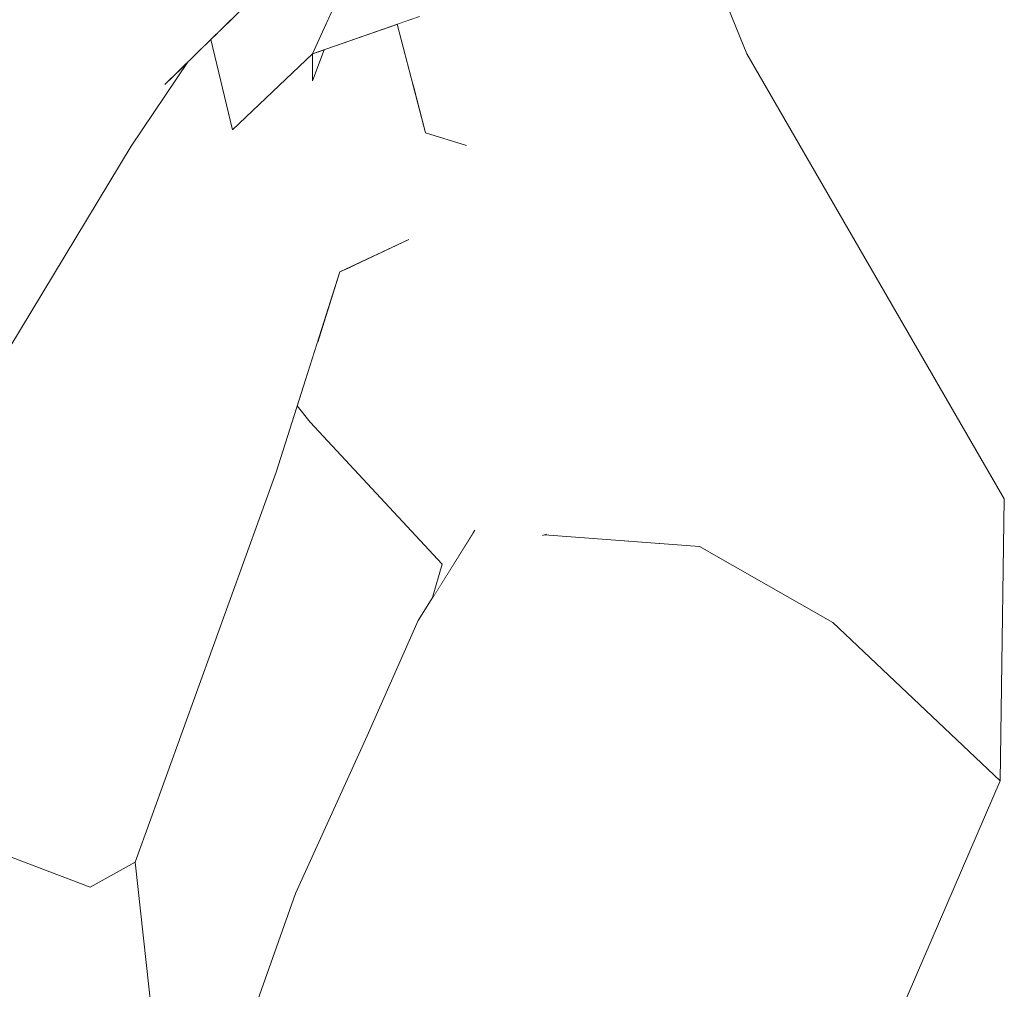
# Model space of a CAD drawing. Header units: millimetres. Extents: x 0 to 650, y -1 to 707.
# Tile 297 of 348: x 507.64 to 509.66, y 454.5 to 456.49. Entities that reach past the tile are written whole.
import ezdxf
from ezdxf.xclip import XClip

# ---------------------------------------------------------------- set-up
doc = ezdxf.new("R2010")
doc.units = ezdxf.units.MM
doc.header["$MEASUREMENT"] = 0
doc.header["$XCLIPFRAME"] = 0
doc.linetypes.add('Wipeout_Contour', pattern=[1000, 0, -1000])
doc.layers.add('Interior - Mobiliário .ARQ', color=7, linetype='Continuous')

# ---------------------------------------------------------------- blocks, each defined once
blk = doc.blocks.new('Desenho_5_5', base_point=(26.0927, 442.8059))
at = {"color": 254, "linetype": 'Wipeout_Contour', "lineweight": 0, "ltscale": 2049.422271}
blk.add_wipeout([(507.9021, 456.5508), (507.9422, 456.3598), (508.195, 456.6067)], dxfattribs=at).dxf.layer = 'Interior - Mobiliário .ARQ'
at = {"color": 254, "linetype": 'Wipeout_Contour', "lineweight": 0, "ltscale": 2049.925112}
blk.add_wipeout([(508.2451, 456.4226), (508.2451, 456.3672), (508.2691, 456.4309)], dxfattribs=at).dxf.layer = 'Interior - Mobiliário .ARQ'
at = {"color": 254, "linetype": 'Wipeout_Contour', "lineweight": 0, "ltscale": 2048.018261}
blk.add_wipeout([(508.1314, 456.0428), (508.0271, 455.894), (508.0615, 455.6119)], dxfattribs=at).dxf.layer = 'Interior - Mobiliário .ARQ'
at = {"color": 254, "linetype": 'Wipeout_Contour', "lineweight": 0, "ltscale": 2731.276928}
blk.add_wipeout([(508.2137, 455.7002), (508.2406, 455.6668), (508.5982, 455.5533), (508.2555, 455.8315)], dxfattribs=at).dxf.layer = 'Interior - Mobiliário .ARQ'
at = {"color": 254, "linetype": 'Wipeout_Contour', "lineweight": 0, "ltscale": 2044.751101}
blk.add_wipeout([(507.8207, 455.5512), (507.4459, 454.8427), (507.7893, 454.7124)], dxfattribs=at).dxf.layer = 'Interior - Mobiliário .ARQ'
at = {"color": 254, "linetype": 'Wipeout_Contour', "lineweight": 0, "ltscale": 2046.164925}
blk.add_wipeout([(508.2102, 454.6991), (508.3415, 454.9106), (508.3572, 455.023)], dxfattribs=at).dxf.layer = 'Interior - Mobiliário .ARQ'
at = {"color": 254, "linetype": 'Wipeout_Contour', "lineweight": 0, "ltscale": 2047.674546}
blk.add_wipeout([(509.0285, 454.6229), (509.2935, 454.3116), (509.2091, 454.9851)], dxfattribs=at).dxf.layer = 'Interior - Mobiliário .ARQ'
at = {"color": 254, "linetype": 'Wipeout_Contour', "lineweight": 0, "ltscale": 2048.497364}
blk.add_wipeout([(507.5544, 457.2635), (507.4091, 456.4256), (507.9021, 456.5508)], dxfattribs=at).dxf.layer = 'Interior - Mobiliário .ARQ'
at = {"color": 254, "linetype": 'Wipeout_Contour', "lineweight": 0, "ltscale": 2048.535719}
blk.add_wipeout([(507.873, 456.2331), (507.9901, 456.4066), (507.9422, 456.3598)], dxfattribs=at).dxf.layer = 'Interior - Mobiliário .ARQ'
at = {"color": 254, "linetype": 'Wipeout_Contour', "lineweight": 0, "ltscale": 2732.141205}
blk.add_wipeout([(508.2555, 455.8315), (508.5982, 455.5533), (508.3239, 455.9855), (508.3011, 455.9748)], dxfattribs=at).dxf.layer = 'Interior - Mobiliário .ARQ'
at = {"color": 254, "linetype": 'Wipeout_Contour', "lineweight": 0, "ltscale": 2047.074577}
blk.add_wipeout([(508.3572, 455.023), (508.3415, 454.9106), (508.4623, 455.2594)], dxfattribs=at).dxf.layer = 'Interior - Mobiliário .ARQ'
at = {"color": 254, "linetype": 'Wipeout_Contour', "lineweight": 0, "ltscale": 2048.38323}
blk.add_wipeout([(509.2091, 454.9851), (509.2935, 454.3116), (509.4996, 454.6627)], dxfattribs=at).dxf.layer = 'Interior - Mobiliário .ARQ'
at = {"color": 254, "linetype": 'Wipeout_Contour', "lineweight": 0, "ltscale": 2047.575706}
blk.add_wipeout([(507.873, 456.2331), (507.9422, 456.3598), (507.4694, 455.7977)], dxfattribs=at).dxf.layer = 'Interior - Mobiliário .ARQ'
at = {"color": 254, "linetype": 'Wipeout_Contour', "lineweight": 0, "ltscale": 4099.55127}
blk.add_wipeout([(508.4419, 456.0411), (508.3239, 455.9855), (508.5982, 455.5533), (508.9695, 455.8119), (508.4502, 456.0542), (508.4425, 456.0415)], dxfattribs=at).dxf.layer = 'Interior - Mobiliário .ARQ'
at = {"color": 254, "linetype": 'Wipeout_Contour', "lineweight": 0, "ltscale": 2047.100821}
blk.add_wipeout([(508.3415, 454.9106), (508.7967, 454.7919), (508.4623, 455.2594)], dxfattribs=at).dxf.layer = 'Interior - Mobiliário .ARQ'
at = {"color": 254, "linetype": 'Wipeout_Contour', "lineweight": 0, "ltscale": 2049.088009}
blk.add_wipeout([(509.4996, 454.6627), (509.6559, 454.9308), (509.3127, 455.2555)], dxfattribs=at).dxf.layer = 'Interior - Mobiliário .ARQ'
at = {"color": 254, "linetype": 'Wipeout_Contour', "lineweight": 0, "ltscale": 2047.843793}
blk.add_wipeout([(507.9422, 456.3598), (507.9021, 456.5508), (507.4091, 456.4256)], dxfattribs=at).dxf.layer = 'Interior - Mobiliário .ARQ'
at = {"color": 254, "linetype": 'Wipeout_Contour', "lineweight": 0, "ltscale": 4100.565707}
blk.add_wipeout([(508.5615, 456.2345), (508.4502, 456.0542), (508.9695, 455.8119), (508.6555, 456.5212), (508.4514, 456.3593), (508.4761, 456.2653)], dxfattribs=at).dxf.layer = 'Interior - Mobiliário .ARQ'
at = {"color": 254, "linetype": 'Wipeout_Contour', "lineweight": 0, "ltscale": 2046.916457}
blk.add_wipeout([(507.4694, 455.7977), (507.5606, 455.7158), (507.873, 456.2331)], dxfattribs=at).dxf.layer = 'Interior - Mobiliário .ARQ'
at = {"color": 254, "linetype": 'Wipeout_Contour', "lineweight": 0, "ltscale": 2047.742234}
blk.add_wipeout([(508.9459, 455.1535), (508.4623, 455.2594), (508.7967, 454.7919)], dxfattribs=at).dxf.layer = 'Interior - Mobiliário .ARQ'
at = {"color": 254, "linetype": 'Wipeout_Contour', "lineweight": 0, "ltscale": 2045.946605}
blk.add_wipeout([(508.2102, 454.6991), (508.157, 454.1899), (508.3415, 454.9106)], dxfattribs=at).dxf.layer = 'Interior - Mobiliário .ARQ'
at = {"color": 254, "linetype": 'Wipeout_Contour', "lineweight": 0, "ltscale": 2050.736729}
blk.add_wipeout([(509.1362, 456.4226), (508.7869, 456.7982), (509.0933, 456.0462)], dxfattribs=at).dxf.layer = 'Interior - Mobiliário .ARQ'
at = {"color": 254, "linetype": 'Wipeout_Contour', "lineweight": 0, "ltscale": 4784.668093}
blk.add_wipeout([(508.4647, 456.4991), (508.4188, 456.4831), (508.4514, 456.3593), (508.6555, 456.5212), (508.5317, 456.6544), (508.487, 456.5869), (508.4893, 456.5727)], dxfattribs=at).dxf.layer = 'Interior - Mobiliário .ARQ'
at = {"color": 254, "linetype": 'Wipeout_Contour', "lineweight": 0, "ltscale": 2047.990106}
blk.add_wipeout([(507.4091, 456.4256), (507.4694, 455.7977), (507.9422, 456.3598)], dxfattribs=at).dxf.layer = 'Interior - Mobiliário .ARQ'
at = {"color": 254, "linetype": 'Wipeout_Contour', "lineweight": 0, "ltscale": 2048.979772}
blk.add_wipeout([(508.376, 456.0587), (508.3011, 455.9748), (508.4419, 456.0411)], dxfattribs=at).dxf.layer = 'Interior - Mobiliário .ARQ'
at = {"color": 254, "linetype": 'Wipeout_Contour', "lineweight": 0, "ltscale": 2731.801258}
blk.add_wipeout([(508.5803, 455.4449), (508.9459, 455.1535), (509.0394, 455.4112), (508.7209, 455.4353)], dxfattribs=at).dxf.layer = 'Interior - Mobiliário .ARQ'
at = {"color": 254, "linetype": 'Wipeout_Contour', "lineweight": 0, "ltscale": 2046.645382}
blk.add_wipeout([(508.5315, 454.0626), (508.7967, 454.7919), (508.3415, 454.9106)], dxfattribs=at).dxf.layer = 'Interior - Mobiliário .ARQ'
at = {"color": 254, "linetype": 'Wipeout_Contour', "lineweight": 0, "ltscale": 2725.801622}
blk.add_wipeout([(508.2102, 454.6991), (507.9837, 454.0592), (507.9887, 454.0436), (508.157, 454.1899)], dxfattribs=at).dxf.layer = 'Interior - Mobiliário .ARQ'
at = {"color": 254, "linetype": 'Wipeout_Contour', "lineweight": 0, "ltscale": 2051.936483}
blk.add_wipeout([(508.7869, 456.7982), (509.1362, 456.4226), (508.7914, 457.2766)], dxfattribs=at).dxf.layer = 'Interior - Mobiliário .ARQ'
at = {"color": 254, "linetype": 'Wipeout_Contour', "lineweight": 0, "ltscale": 2049.872409}
blk.add_wipeout([(508.3076, 456.5597), (508.2451, 456.4226), (508.4647, 456.4991)], dxfattribs=at).dxf.layer = 'Interior - Mobiliário .ARQ'
at = {"color": 254, "linetype": 'Wipeout_Contour', "lineweight": 0, "ltscale": 2048.865107}
blk.add_wipeout([(508.4773, 456.2606), (508.286, 456.0965), (508.376, 456.0587)], dxfattribs=at).dxf.layer = 'Interior - Mobiliário .ARQ'
at = {"color": 254, "linetype": 'Wipeout_Contour', "lineweight": 0, "ltscale": 2048.076332}
blk.add_wipeout([(508.4623, 455.2594), (508.9459, 455.1535), (508.5803, 455.4449)], dxfattribs=at).dxf.layer = 'Interior - Mobiliário .ARQ'
at = {"color": 254, "linetype": 'Wipeout_Contour', "lineweight": 0, "ltscale": 2045.238221}
blk.add_wipeout([(508.3415, 454.9106), (508.157, 454.1899), (508.5315, 454.0626)], dxfattribs=at).dxf.layer = 'Interior - Mobiliário .ARQ'
at = {"layer": 'Interior - Mobiliário .ARQ', "color": 7, "linetype": 'Continuous', "lineweight": 0}
for p, q in [((508.3572, 455.023), (508.4623, 455.2594)), ((508.3572, 455.023), (508.2102, 454.6991)), ((508.2102, 454.6991), (507.9837, 454.0592))]:
    blk.add_line(p, q, dxfattribs=at)
at = {"color": 254, "linetype": 'Wipeout_Contour', "lineweight": 0, "ltscale": 2732.629726}
blk.add_wipeout([(508.05, 456.4651), (508.2451, 456.4226), (508.2739, 456.4858), (508.0556, 456.4706)], dxfattribs=at).dxf.layer = 'Interior - Mobiliário .ARQ'
at = {"color": 254, "linetype": 'Wipeout_Contour', "lineweight": 0, "ltscale": 2046.84008}
blk.add_wipeout([(507.8816, 454.7639), (508.1704, 455.5643), (508.0615, 455.6119)], dxfattribs=at).dxf.layer = 'Interior - Mobiliário .ARQ'
at = {"color": 254, "linetype": 'Wipeout_Contour', "lineweight": 0, "ltscale": 2048.053534}
blk.add_wipeout([(508.4917, 455.3065), (508.5771, 455.4432), (508.5112, 455.3749)], dxfattribs=at).dxf.layer = 'Interior - Mobiliário .ARQ'
at = {"color": 254, "linetype": 'Wipeout_Contour', "lineweight": 0, "ltscale": 2047.47232}
blk.add_wipeout([(508.7967, 454.7919), (509.0285, 454.6229), (508.9459, 455.1535)], dxfattribs=at).dxf.layer = 'Interior - Mobiliário .ARQ'
at = {"color": 254, "linetype": 'Wipeout_Contour', "lineweight": 0, "ltscale": 2732.964326}
blk.add_wipeout([(508.0364, 456.4518), (508.0812, 456.2662), (508.2451, 456.4226), (508.05, 456.4651)], dxfattribs=at).dxf.layer = 'Interior - Mobiliário .ARQ'
at = {"color": 254, "linetype": 'Wipeout_Contour', "lineweight": 0, "ltscale": 2046.747374}
blk.add_wipeout([(508.0271, 455.894), (507.8207, 455.5512), (508.0615, 455.6119)], dxfattribs=at).dxf.layer = 'Interior - Mobiliário .ARQ'
at = {"color": 254, "linetype": 'Wipeout_Contour', "lineweight": 0, "ltscale": 2048.397153}
blk.add_wipeout([(509.2091, 454.9851), (508.9459, 455.1535), (509.0285, 454.6229)], dxfattribs=at).dxf.layer = 'Interior - Mobiliário .ARQ'
at = {"color": 254, "linetype": 'Wipeout_Contour', "lineweight": 0, "ltscale": 3415.584335}
blk.add_wipeout([(508.195, 456.6067), (508.0556, 456.4706), (508.2739, 456.4858), (508.3076, 456.5597), (508.4647, 456.4991)], dxfattribs=at).dxf.layer = 'Interior - Mobiliário .ARQ'
at = {"color": 254, "linetype": 'Wipeout_Contour', "lineweight": 0, "ltscale": 2047.99921}
blk.add_wipeout([(508.1314, 456.0428), (507.9361, 455.9762), (508.0271, 455.894)], dxfattribs=at).dxf.layer = 'Interior - Mobiliário .ARQ'
at = {"color": 254, "linetype": 'Wipeout_Contour', "lineweight": 0, "ltscale": 2046.014768}
blk.add_wipeout([(507.4459, 454.8427), (507.8207, 455.5512), (507.6638, 455.541)], dxfattribs=at).dxf.layer = 'Interior - Mobiliário .ARQ'
at = {"color": 254, "linetype": 'Wipeout_Contour', "lineweight": 0, "ltscale": 2048.991844}
blk.add_wipeout([(509.2091, 454.9851), (509.4996, 454.6627), (509.3127, 455.2555)], dxfattribs=at).dxf.layer = 'Interior - Mobiliário .ARQ'
at = {"color": 254, "linetype": 'Wipeout_Contour', "lineweight": 0, "ltscale": 2047.123336}
blk.add_wipeout([(508.7288, 453.9172), (509.0285, 454.6229), (508.7967, 454.7919)], dxfattribs=at).dxf.layer = 'Interior - Mobiliário .ARQ'
at = {"color": 254, "linetype": 'Wipeout_Contour', "lineweight": 0, "ltscale": 2732.92103}
blk.add_wipeout([(508.2451, 456.3672), (508.4773, 456.2606), (508.4188, 456.4831), (508.2691, 456.4309)], dxfattribs=at).dxf.layer = 'Interior - Mobiliário .ARQ'
at = {"color": 254, "linetype": 'Wipeout_Contour', "lineweight": 0, "ltscale": 2047.886567}
blk.add_wipeout([(507.9361, 455.9762), (508.1314, 456.0428), (508.0796, 456.1631)], dxfattribs=at).dxf.layer = 'Interior - Mobiliário .ARQ'
at = {"color": 254, "linetype": 'Wipeout_Contour', "lineweight": 0, "ltscale": 2045.388789}
blk.add_wipeout([(507.7893, 454.7124), (507.8816, 454.7639), (507.8207, 455.5512)], dxfattribs=at).dxf.layer = 'Interior - Mobiliário .ARQ'
at = {"color": 254, "linetype": 'Wipeout_Contour', "lineweight": 0, "ltscale": 2044.733555}
blk.add_wipeout([(507.6638, 455.541), (507.2617, 454.9501), (507.4459, 454.8427)], dxfattribs=at).dxf.layer = 'Interior - Mobiliário .ARQ'
at = {"color": 254, "linetype": 'Wipeout_Contour', "lineweight": 0, "ltscale": 2049.011151}
blk.add_wipeout([(509.0394, 455.4112), (509.2091, 454.9851), (509.3127, 455.2555)], dxfattribs=at).dxf.layer = 'Interior - Mobiliário .ARQ'
at = {"color": 254, "linetype": 'Wipeout_Contour', "lineweight": 0, "ltscale": 2048.827059}
blk.add_wipeout([(509.6559, 454.9308), (509.4996, 454.6627), (509.4351, 454.419)], dxfattribs=at).dxf.layer = 'Interior - Mobiliário .ARQ'
at = {"color": 254, "linetype": 'Wipeout_Contour', "lineweight": 0, "ltscale": 2045.566751}
blk.add_wipeout([(508.7967, 454.7919), (508.5315, 454.0626), (508.7288, 453.9172)], dxfattribs=at).dxf.layer = 'Interior - Mobiliário .ARQ'
at = {"color": 254, "linetype": 'Wipeout_Contour', "lineweight": 0, "ltscale": 2049.472505}
blk.add_wipeout([(508.4773, 456.2606), (508.2451, 456.3672), (508.286, 456.0965)], dxfattribs=at).dxf.layer = 'Interior - Mobiliário .ARQ'
at = {"color": 254, "linetype": 'Wipeout_Contour', "lineweight": 0, "ltscale": 2048.605684}
blk.add_wipeout([(508.0812, 456.2662), (507.873, 456.2331), (507.9309, 456.0578)], dxfattribs=at).dxf.layer = 'Interior - Mobiliário .ARQ'
at = {"color": 254, "linetype": 'Wipeout_Contour', "lineweight": 0, "ltscale": 2045.520435}
blk.add_wipeout([(507.1946, 455.0272), (507.6638, 455.541), (507.6445, 455.5812)], dxfattribs=at).dxf.layer = 'Interior - Mobiliário .ARQ'
at = {"color": 254, "linetype": 'Wipeout_Contour', "lineweight": 0, "ltscale": 2050.092368}
blk.add_wipeout([(509.6559, 454.9308), (509.6646, 455.5092), (509.441, 455.513)], dxfattribs=at).dxf.layer = 'Interior - Mobiliário .ARQ'
at = {"color": 254, "linetype": 'Wipeout_Contour', "lineweight": 0, "ltscale": 2048.708165}
blk.add_wipeout([(509.0394, 455.4112), (508.9459, 455.1535), (509.2091, 454.9851)], dxfattribs=at).dxf.layer = 'Interior - Mobiliário .ARQ'
at = {"color": 254, "linetype": 'Wipeout_Contour', "lineweight": 0, "ltscale": 2047.736316}
blk.add_wipeout([(509.4996, 454.6627), (509.2935, 454.3116), (509.4351, 454.419)], dxfattribs=at).dxf.layer = 'Interior - Mobiliário .ARQ'
at = {"color": 254, "linetype": 'Wipeout_Contour', "lineweight": 0, "ltscale": 2731.165553}
blk.add_wipeout([(507.9901, 456.4066), (507.873, 456.2331), (508.0812, 456.2662), (508.0364, 456.4518)], dxfattribs=at).dxf.layer = 'Interior - Mobiliário .ARQ'
at = {"color": 254, "linetype": 'Wipeout_Contour', "lineweight": 0, "ltscale": 2732.839135}
blk.add_wipeout([(508.4773, 456.2606), (508.4426, 456.0416), (508.4502, 456.0542), (508.5615, 456.2345)], dxfattribs=at).dxf.layer = 'Interior - Mobiliário .ARQ'
at = {"color": 254, "linetype": 'Wipeout_Contour', "lineweight": 0, "ltscale": 2044.888815}
blk.add_wipeout([(507.6638, 455.541), (507.1946, 455.0272), (507.2617, 454.9501)], dxfattribs=at).dxf.layer = 'Interior - Mobiliário .ARQ'
at = {"color": 254, "linetype": 'Wipeout_Contour', "lineweight": 0, "ltscale": 2048.760041}
blk.add_wipeout([(509.204, 455.5131), (508.7255, 455.4366), (509.0394, 455.4112)], dxfattribs=at).dxf.layer = 'Interior - Mobiliário .ARQ'
at = {"color": 254, "linetype": 'Wipeout_Contour', "lineweight": 0, "ltscale": 2049.808262}
blk.add_wipeout([(509.441, 455.513), (509.3127, 455.2555), (509.6559, 454.9308)], dxfattribs=at).dxf.layer = 'Interior - Mobiliário .ARQ'
at = {"color": 254, "linetype": 'Wipeout_Contour', "lineweight": 0, "ltscale": 2047.053183}
blk.add_wipeout([(509.0285, 454.6229), (508.9467, 453.6191), (509.2935, 454.3116)], dxfattribs=at).dxf.layer = 'Interior - Mobiliário .ARQ'
at = {"layer": 'Interior - Mobiliário .ARQ', "color": 7, "linetype": 'Continuous', "lineweight": 0}
blk.add_line((509.4351, 454.419), (509.6559, 454.9308), dxfattribs=at)
at = {"color": 254, "linetype": 'Wipeout_Contour', "lineweight": 0, "ltscale": 2047.959333}
blk.add_wipeout([(507.9309, 456.0578), (508.0796, 456.1631), (508.0812, 456.2662)], dxfattribs=at).dxf.layer = 'Interior - Mobiliário .ARQ'
at = {"color": 254, "linetype": 'Wipeout_Contour', "lineweight": 0, "ltscale": 2049.291102}
blk.add_wipeout([(508.7209, 455.4353), (509.0394, 455.4112), (508.7255, 455.4366)], dxfattribs=at).dxf.layer = 'Interior - Mobiliário .ARQ'
at = {"color": 254, "linetype": 'Wipeout_Contour', "lineweight": 0, "ltscale": 2045.741126}
blk.add_wipeout([(509.0285, 454.6229), (508.7288, 453.9172), (508.9467, 453.6191)], dxfattribs=at).dxf.layer = 'Interior - Mobiliário .ARQ'
at = {"color": 254, "linetype": 'Wipeout_Contour', "lineweight": 0, "ltscale": 2048.322038}
blk.add_wipeout([(508.0796, 456.1631), (507.9309, 456.0578), (507.9361, 455.9762)], dxfattribs=at).dxf.layer = 'Interior - Mobiliário .ARQ'
at = {"color": 254, "linetype": 'Wipeout_Contour', "lineweight": 0, "ltscale": 2048.824907}
blk.add_wipeout([(508.5982, 455.5533), (508.7255, 455.4366), (508.9695, 455.8119)], dxfattribs=at).dxf.layer = 'Interior - Mobiliário .ARQ'
at = {"color": 254, "linetype": 'Wipeout_Contour', "lineweight": 0, "ltscale": 2049.053279}
blk.add_wipeout([(508.9695, 455.8119), (508.7255, 455.4366), (509.204, 455.5131)], dxfattribs=at).dxf.layer = 'Interior - Mobiliário .ARQ'
at = {"color": 254, "linetype": 'Wipeout_Contour', "lineweight": 0, "ltscale": 2047.875916}
blk.add_wipeout([(508.2406, 455.6668), (508.5112, 455.3749), (508.5982, 455.5533)], dxfattribs=at).dxf.layer = 'Interior - Mobiliário .ARQ'
at = {"color": 254, "linetype": 'Wipeout_Contour', "lineweight": 0, "ltscale": 2049.927584}
blk.add_wipeout([(509.0933, 456.0462), (508.6555, 456.5212), (508.9695, 455.8119)], dxfattribs=at).dxf.layer = 'Interior - Mobiliário .ARQ'
at = {"color": 254, "linetype": 'Wipeout_Contour', "lineweight": 0, "ltscale": 2047.533497}
blk.add_wipeout([(508.3011, 455.9748), (508.0615, 455.6119), (508.1704, 455.5643)], dxfattribs=at).dxf.layer = 'Interior - Mobiliário .ARQ'
at = {"color": 254, "linetype": 'Wipeout_Contour', "lineweight": 0, "ltscale": 3413.819616}
blk.add_wipeout([(508.5566, 455.468), (508.5112, 455.3749), (508.5771, 455.4432), (508.7172, 455.4342), (508.5982, 455.5533)], dxfattribs=at).dxf.layer = 'Interior - Mobiliário .ARQ'
at = {"color": 254, "linetype": 'Wipeout_Contour', "lineweight": 0, "ltscale": 2050.090947}
blk.add_wipeout([(509.3127, 455.2555), (509.441, 455.513), (509.204, 455.5131)], dxfattribs=at).dxf.layer = 'Interior - Mobiliário .ARQ'
at = {"layer": 'Interior - Mobiliário .ARQ', "color": 7, "linetype": 'Continuous', "lineweight": 0}
for p, q in [((508.4623, 455.2594), (508.5782, 455.445)), ((508.7172, 455.4342), (508.7255, 455.4366)), ((508.5112, 455.3749), (508.4917, 455.3065))]:
    blk.add_line(p, q, dxfattribs=at)
at = {"color": 254, "linetype": 'Wipeout_Contour', "lineweight": 0, "ltscale": 2050.961745}
blk.add_wipeout([(508.7869, 456.7982), (508.6555, 456.5212), (509.0933, 456.0462)], dxfattribs=at).dxf.layer = 'Interior - Mobiliário .ARQ'
at = {"color": 254, "linetype": 'Wipeout_Contour', "lineweight": 0, "ltscale": 2048.429987}
blk.add_wipeout([(508.0615, 455.6119), (508.3011, 455.9748), (508.1314, 456.0428)], dxfattribs=at).dxf.layer = 'Interior - Mobiliário .ARQ'
at = {"color": 254, "linetype": 'Wipeout_Contour', "lineweight": 0, "ltscale": 2049.353086}
blk.add_wipeout([(509.0394, 455.4112), (509.3127, 455.2555), (509.204, 455.5131)], dxfattribs=at).dxf.layer = 'Interior - Mobiliário .ARQ'
at = {"layer": 'Interior - Mobiliário .ARQ', "color": 7, "linetype": 'Continuous', "lineweight": 0}
for p, q in [((508.2406, 455.6668), (508.2137, 455.7002)), ((508.2406, 455.6668), (508.5112, 455.3749)), ((508.7209, 455.4353), (509.0394, 455.4112)), ((509.0394, 455.4112), (509.3127, 455.2555)), ((509.6559, 454.9308), (509.3127, 455.2555))]:
    blk.add_line(p, q, dxfattribs=at)
at = {"color": 254, "linetype": 'Wipeout_Contour', "lineweight": 0, "ltscale": 2050.32649}
blk.add_wipeout([(509.441, 455.513), (509.6646, 455.5092), (509.1362, 456.4226)], dxfattribs=at).dxf.layer = 'Interior - Mobiliário .ARQ'
at = {"color": 254, "linetype": 'Wipeout_Contour', "lineweight": 0, "ltscale": 2048.414291}
blk.add_wipeout([(508.1314, 456.0428), (508.376, 456.0587), (508.286, 456.0965)], dxfattribs=at).dxf.layer = 'Interior - Mobiliário .ARQ'
at = {"color": 254, "linetype": 'Wipeout_Contour', "lineweight": 0, "ltscale": 2046.835901}
blk.add_wipeout([(508.0615, 455.6119), (507.8207, 455.5512), (507.8816, 454.7639)], dxfattribs=at).dxf.layer = 'Interior - Mobiliário .ARQ'
at = {"layer": 'Interior - Mobiliário .ARQ', "color": 7, "linetype": 'Continuous', "lineweight": 0}
blk.add_line((509.6646, 455.5092), (509.6559, 454.9308), dxfattribs=at)
at = {"color": 254, "linetype": 'Wipeout_Contour', "lineweight": 0, "ltscale": 2050.984739}
blk.add_wipeout([(509.0933, 456.0462), (509.441, 455.513), (509.1362, 456.4226)], dxfattribs=at).dxf.layer = 'Interior - Mobiliário .ARQ'
at = {"color": 254, "linetype": 'Wipeout_Contour', "lineweight": 0, "ltscale": 2048.404736}
blk.add_wipeout([(508.0796, 456.1631), (508.286, 456.0965), (508.2451, 456.3672)], dxfattribs=at).dxf.layer = 'Interior - Mobiliário .ARQ'
at = {"color": 254, "linetype": 'Wipeout_Contour', "lineweight": 0, "ltscale": 2048.64185}
blk.add_wipeout([(508.376, 456.0587), (508.1314, 456.0428), (508.3011, 455.9748)], dxfattribs=at).dxf.layer = 'Interior - Mobiliário .ARQ'
at = {"color": 254, "linetype": 'Wipeout_Contour', "lineweight": 0, "ltscale": 2047.277541}
blk.add_wipeout([(507.9361, 455.9762), (507.6638, 455.541), (508.0271, 455.894)], dxfattribs=at).dxf.layer = 'Interior - Mobiliário .ARQ'
at = {"color": 254, "linetype": 'Wipeout_Contour', "lineweight": 0, "ltscale": 2043.814191}
blk.add_wipeout([(507.8551, 454.176), (507.4459, 454.8427), (507.4676, 454.1256)], dxfattribs=at).dxf.layer = 'Interior - Mobiliário .ARQ'
at = {"layer": 'Interior - Mobiliário .ARQ', "color": 7, "linetype": 'Continuous', "lineweight": 0}
for p, q in [((509.1362, 456.4226), (508.7914, 457.2766)), ((508.1704, 455.5643), (508.3011, 455.9748))]:
    blk.add_line(p, q, dxfattribs=at)
at = {"color": 254, "linetype": 'Wipeout_Contour', "lineweight": 0, "ltscale": 2048.782553}
blk.add_wipeout([(508.2451, 456.3672), (508.2451, 456.4226), (508.0812, 456.2662)], dxfattribs=at).dxf.layer = 'Interior - Mobiliário .ARQ'
at = {"color": 254, "linetype": 'Wipeout_Contour', "lineweight": 0, "ltscale": 2048.733874}
blk.add_wipeout([(508.4773, 456.2606), (508.376, 456.0587), (508.4425, 456.0415)], dxfattribs=at).dxf.layer = 'Interior - Mobiliário .ARQ'
at = {"color": 254, "linetype": 'Wipeout_Contour', "lineweight": 0, "ltscale": 2048.647285}
blk.add_wipeout([(508.286, 456.0965), (508.0796, 456.1631), (508.1314, 456.0428)], dxfattribs=at).dxf.layer = 'Interior - Mobiliário .ARQ'
at = {"color": 254, "linetype": 'Wipeout_Contour', "lineweight": 0, "ltscale": 2049.958011}
blk.add_wipeout([(509.0933, 456.0462), (508.9695, 455.8119), (509.204, 455.5131)], dxfattribs=at).dxf.layer = 'Interior - Mobiliário .ARQ'
at = {"color": 254, "linetype": 'Wipeout_Contour', "lineweight": 0, "ltscale": 2046.621958}
blk.add_wipeout([(507.6638, 455.541), (507.8207, 455.5512), (508.0271, 455.894)], dxfattribs=at).dxf.layer = 'Interior - Mobiliário .ARQ'
at = {"color": 254, "linetype": 'Wipeout_Contour', "lineweight": 0, "ltscale": 2044.349352}
blk.add_wipeout([(507.4459, 454.8427), (507.8551, 454.176), (507.7893, 454.7124)], dxfattribs=at).dxf.layer = 'Interior - Mobiliário .ARQ'
at = {"layer": 'Interior - Mobiliário .ARQ', "color": 7, "linetype": 'Continuous', "lineweight": 0}
for p, q in [((508.2451, 456.4226), (508.3084, 456.5615)), ((508.2451, 456.4226), (508.4647, 456.4991)), ((508.4188, 456.4831), (508.4773, 456.2606)), ((508.5615, 456.2345), (508.4773, 456.2606)), ((508.3011, 455.9748), (508.4426, 456.0414))]:
    blk.add_line(p, q, dxfattribs=at)
at = {"color": 254, "linetype": 'Wipeout_Contour', "lineweight": 0, "ltscale": 2049.129157}
blk.add_wipeout([(508.0812, 456.2662), (508.0796, 456.1631), (508.2451, 456.3672)], dxfattribs=at).dxf.layer = 'Interior - Mobiliário .ARQ'
at = {"color": 254, "linetype": 'Wipeout_Contour', "lineweight": 0, "ltscale": 2047.167022}
blk.add_wipeout([(507.9361, 455.9762), (507.9309, 456.0578), (507.6445, 455.5812)], dxfattribs=at).dxf.layer = 'Interior - Mobiliário .ARQ'
at = {"color": 254, "linetype": 'Wipeout_Contour', "lineweight": 0, "ltscale": 2049.892598}
blk.add_wipeout([(509.0933, 456.0462), (509.204, 455.5131), (509.441, 455.513)], dxfattribs=at).dxf.layer = 'Interior - Mobiliário .ARQ'
at = {"color": 254, "linetype": 'Wipeout_Contour', "lineweight": 0, "ltscale": 2044.947436}
blk.add_wipeout([(507.8816, 454.7639), (507.7893, 454.7124), (507.9463, 454.1744)], dxfattribs=at).dxf.layer = 'Interior - Mobiliário .ARQ'
at = {"layer": 'Interior - Mobiliário .ARQ', "color": 7, "linetype": 'Continuous', "lineweight": 0}
for p, q in [((507.9422, 456.3598), (508.195, 456.6067)), ((508.0812, 456.2662), (508.0364, 456.4518)), ((508.0812, 456.2662), (508.2451, 456.4226)), ((508.2451, 456.3672), (508.2691, 456.4309)), ((508.2451, 456.3672), (508.2451, 456.4226)), ((509.6646, 455.5092), (509.1362, 456.4226))]:
    blk.add_line(p, q, dxfattribs=at)
at = {"color": 254, "linetype": 'Wipeout_Contour', "lineweight": 0, "ltscale": 2046.812621}
blk.add_wipeout([(507.6445, 455.5812), (507.6638, 455.541), (507.9361, 455.9762)], dxfattribs=at).dxf.layer = 'Interior - Mobiliário .ARQ'
at = {"color": 254, "linetype": 'Wipeout_Contour', "lineweight": 0, "ltscale": 2044.054787}
blk.add_wipeout([(507.9463, 454.1744), (507.7893, 454.7124), (507.8551, 454.176)], dxfattribs=at).dxf.layer = 'Interior - Mobiliário .ARQ'
at = {"layer": 'Interior - Mobiliário .ARQ', "color": 7, "linetype": 'Continuous', "lineweight": 0}
for p, q in [((507.8816, 454.7639), (508.1704, 455.5643)), ((507.4459, 454.8427), (507.7893, 454.7124)), ((507.7893, 454.7124), (507.8816, 454.7639)), ((507.9463, 454.1744), (507.8816, 454.7639))]:
    blk.add_line(p, q, dxfattribs=at)
at = {"color": 254, "linetype": 'Wipeout_Contour', "lineweight": 0, "ltscale": 2047.309998}
blk.add_wipeout([(507.9309, 456.0578), (507.873, 456.2331), (507.5606, 455.7158)], dxfattribs=at).dxf.layer = 'Interior - Mobiliário .ARQ'
at = {"layer": 'Interior - Mobiliário .ARQ', "color": 7, "linetype": 'Continuous', "lineweight": 0}
blk.add_line((507.873, 456.2331), (507.9901, 456.4066), dxfattribs=at)
at = {"color": 254, "linetype": 'Wipeout_Contour', "lineweight": 0, "ltscale": 2046.910543}
blk.add_wipeout([(507.5606, 455.7158), (507.6445, 455.5812), (507.9309, 456.0578)], dxfattribs=at).dxf.layer = 'Interior - Mobiliário .ARQ'
at = {"layer": 'Interior - Mobiliário .ARQ', "color": 7, "linetype": 'Continuous', "lineweight": 0}
blk.add_line((507.873, 456.2331), (507.5606, 455.7158), dxfattribs=at)

msp = doc.modelspace()

# ---------------------------------------------------------------- block references
at = {"color": 7, "linetype": 'Continuous', "lineweight": 0}
ref = msp.add_blockref('Desenho_5_5', (26.0927, 442.8059), dxfattribs=at)
XClip(ref).set_block_clipping_path([(360.0636904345, 428.2751855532), (639.463055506, 506.7925253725)])

doc.saveas('drawing.dxf')
